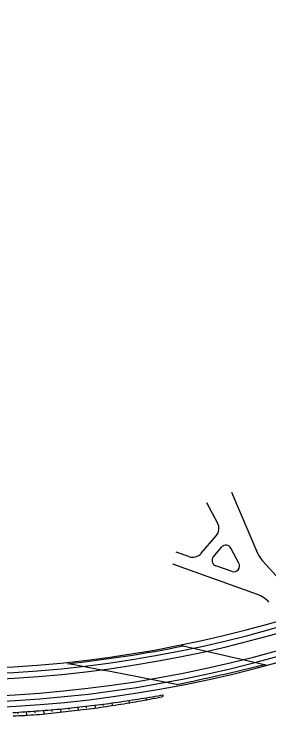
# Model space of a CAD drawing. Extents: x 6503541 to 6503743, y 5888004 to 5888145.
# Drawn here: x 6503654.733 to 6503655.802, y 5888071.972 to 5888074.91 of the extents above; entities that cross this region are included whole.
import ezdxf

# ---------------------------------------------------------------- set-up
doc = ezdxf.new("R2010")
doc.units = 0
doc.layers.add('12', color=7, linetype='Continuous')

msp = doc.modelspace()

# ---------------------------------------------------------------- linework, layer by layer
at = {"layer": '12'}
for p, q in [((6503655.6446, 5888072.9081), (6503655.7537, 5888072.6535)), ((6503655.5863, 5888072.7795), (6503655.5415, 5888072.8641)), ((6503655.5181, 5888072.653), (6503655.5804, 5888072.7258)), ((6503655.5687, 5888072.6382), (6503655.6029, 5888072.6782)), ((6503655.6758, 5888072.6106), (6503655.6423, 5888072.6738)), ((6503655.4661, 5888072.6388), (6503655.4129, 5888072.6571)), ((6503655.7749, 5888072.6204), (6503655.9713, 5888072.4026)), ((6503655.7529, 5888072.4801), (6503655.3988, 5888072.6069)), ((6503655.6468, 5888072.5766), (6503655.5791, 5888072.5999)), ((6503655.4427, 5888072.2651), (6503655.4278, 5888072.2682)), ((6503655.4427, 5888072.2651), (6503655.7824, 5888072.1873)), ((6503655.7824, 5888072.1873), (6503655.7947, 5888072.1844)), ((6503655.3214, 5888072.0495), (6503655.3208, 5888072.0535)), ((6503655.3562, 5888072.0597), (6503655.3575, 5888072.0524)), ((6503655.1079, 5888072.0156), (6503655.1072, 5888072.0213)), ((6503655.1429, 5888072.026), (6503655.1443, 5888072.0154)), ((6503655.1793, 5888072.026), (6503655.1785, 5888072.031)), ((6503655.2141, 5888072.0363), (6503655.2156, 5888072.0266)), ((6503655.2504, 5888072.0372), (6503655.2497, 5888072.0417)), ((6503655.2853, 5888072.0475), (6503655.2867, 5888072.039)), ((6503654.8213, 5888071.9844), (6503654.8207, 5888071.992)), ((6503654.8566, 5888071.9948), (6503654.8578, 5888071.9797)), ((6503654.8931, 5888071.9906), (6503654.8925, 5888071.9978)), ((6503654.9283, 5888072.0011), (6503654.9296, 5888071.9874)), ((6503654.9648, 5888071.9981), (6503654.9642, 5888072.0047)), ((6503655, 5888072.0085), (6503655.0014, 5888071.9956)), ((6503655.0365, 5888072.0062), (6503655.0357, 5888072.0125)), ((6503655.0715, 5888072.0168), (6503655.073, 5888072.0046)), ((6503654.7493, 5888071.9798), (6503654.7489, 5888071.9871)), ((6503654.7848, 5888071.9894), (6503654.7858, 5888071.9746))]:
    msp.add_line(p, q, dxfattribs=at)
for points in [[(6503654.7287, 5888071.9859), (6503654.741, 5888071.9866), (6503654.7532, 5888071.9874), (6503654.7654, 5888071.9882), (6503654.7777, 5888071.989), (6503654.7899, 5888071.9898), (6503654.8021, 5888071.9906), (6503654.8143, 5888071.9915), (6503654.8265, 5888071.9924), (6503654.8388, 5888071.9934), (6503654.851, 5888071.9943), (6503654.8632, 5888071.9953), (6503654.8754, 5888071.9964), (6503654.8876, 5888071.9974), (6503654.8998, 5888071.9985), (6503654.912, 5888071.9996), (6503654.9242, 5888072.0007), (6503654.9364, 5888072.0019), (6503654.9486, 5888072.0031), (6503654.9608, 5888072.0043), (6503654.973, 5888072.0056), (6503654.9852, 5888072.0069), (6503654.9973, 5888072.0082), (6503655.0095, 5888072.0095), (6503655.0217, 5888072.0109), (6503655.0339, 5888072.0123), (6503655.046, 5888072.0137), (6503655.0582, 5888072.0151), (6503655.0704, 5888072.0166), (6503655.0825, 5888072.0181), (6503655.0947, 5888072.0196), (6503655.1068, 5888072.0212), (6503655.119, 5888072.0228), (6503655.1311, 5888072.0244), (6503655.1433, 5888072.0261), (6503655.1554, 5888072.0277), (6503655.1676, 5888072.0294), (6503655.1797, 5888072.0312), (6503655.1918, 5888072.0329), (6503655.2039, 5888072.0347), (6503655.216, 5888072.0365), (6503655.2282, 5888072.0384), (6503655.2403, 5888072.0403), (6503655.2524, 5888072.0422), (6503655.2645, 5888072.0441), (6503655.2766, 5888072.0461), (6503655.2887, 5888072.048), (6503655.3007, 5888072.05), (6503655.3128, 5888072.0521), (6503655.3249, 5888072.0542), (6503655.337, 5888072.0563), (6503655.349, 5888072.0584), (6503655.3562, 5888072.0597)], [(6503654.7296, 5888071.9716), (6503654.7418, 5888071.9722), (6503654.7541, 5888071.9728), (6503654.7664, 5888071.9734), (6503654.7786, 5888071.9741), (6503654.7909, 5888071.9748), (6503654.8032, 5888071.9756), (6503654.8154, 5888071.9764), (6503654.8277, 5888071.9772), (6503654.84, 5888071.978), (6503654.8522, 5888071.9791), (6503654.8644, 5888071.9803), (6503654.8767, 5888071.9816), (6503654.8889, 5888071.9829), (6503654.9011, 5888071.9842), (6503654.9133, 5888071.9855), (6503654.9255, 5888071.9869), (6503654.9377, 5888071.9883), (6503654.9499, 5888071.9897), (6503654.9621, 5888071.9911), (6503654.9743, 5888071.9924), (6503654.9865, 5888071.9938), (6503654.9988, 5888071.9952), (6503655.0109, 5888071.9967), (6503655.0231, 5888071.9982), (6503655.0353, 5888071.9997), (6503655.0475, 5888072.0012), (6503655.0597, 5888072.0028), (6503655.0719, 5888072.0045), (6503655.084, 5888072.0062), (6503655.0962, 5888072.008), (6503655.1083, 5888072.0098), (6503655.1205, 5888072.0117), (6503655.1326, 5888072.0135), (6503655.1447, 5888072.0154), (6503655.1569, 5888072.0174), (6503655.169, 5888072.0193), (6503655.1811, 5888072.0211), (6503655.1933, 5888072.023), (6503655.2054, 5888072.0249), (6503655.2175, 5888072.0269), (6503655.2296, 5888072.029), (6503655.2417, 5888072.031), (6503655.2538, 5888072.0331), (6503655.2659, 5888072.0352), (6503655.278, 5888072.0374), (6503655.2901, 5888072.0396), (6503655.3021, 5888072.0418), (6503655.3142, 5888072.044), (6503655.3263, 5888072.0463), (6503655.3383, 5888072.0486), (6503655.3504, 5888072.051), (6503655.3575, 5888072.0524)]]:
    msp.add_lwpolyline(points, dxfattribs=at)
for centre, radius, start, end in [((6503654.4287, 5888077.2461), 5.0772, 260.8698, 332.6098), ((6503654.4287, 5888077.2461), 5.1252, 260.8698, 332.6098), ((6503654.4287, 5888077.2461), 5.1012, 260.8698, 332.6098), ((6503654.4287, 5888077.2461), 5.2188, 260.8698, 332.6098), ((6503654.4287, 5888077.2461), 5.1948, 260.8698, 332.6098), ((6503654.4287, 5888077.2461), 5.2428, 260.8698, 332.6098), ((6503655.5439, 5888072.757), 0.048, 319.4682, 27.9117), ((6503655.6211, 5888072.6626), 0.024, 27.9117, 139.4682), ((6503655.4817, 5888072.6842), 0.048, 251.0247, 319.4682), ((6503655.5869, 5888072.6226), 0.024, 139.4682, 251.0247), ((6503655.864, 5888072.7008), 0.12, 203.1917, 222.0563), ((6503655.6546, 5888072.5993), 0.024, 251.0247, 27.9117), ((6503655.7124, 5888072.3672), 0.12, 42.0563, 70.3079), ((6503654.4287, 5888077.2461), 5.0832, 275.9642, 281.5069), ((6503654.4287, 5888077.2461), 5.0832, 275.9642, 281.5069), ((6503650.7588, 5888048.989), 23.5781, 78.61161, 79.74388), ((6503653.4689, 5888081.4269), 9.5248, 281.78675, 284.05732), ((6503653.4689, 5888081.4269), 9.5248, 281.78675, 284.05732)]:
    msp.add_arc(centre, radius, start, end, dxfattribs=at)

doc.saveas('drawing.dxf')
